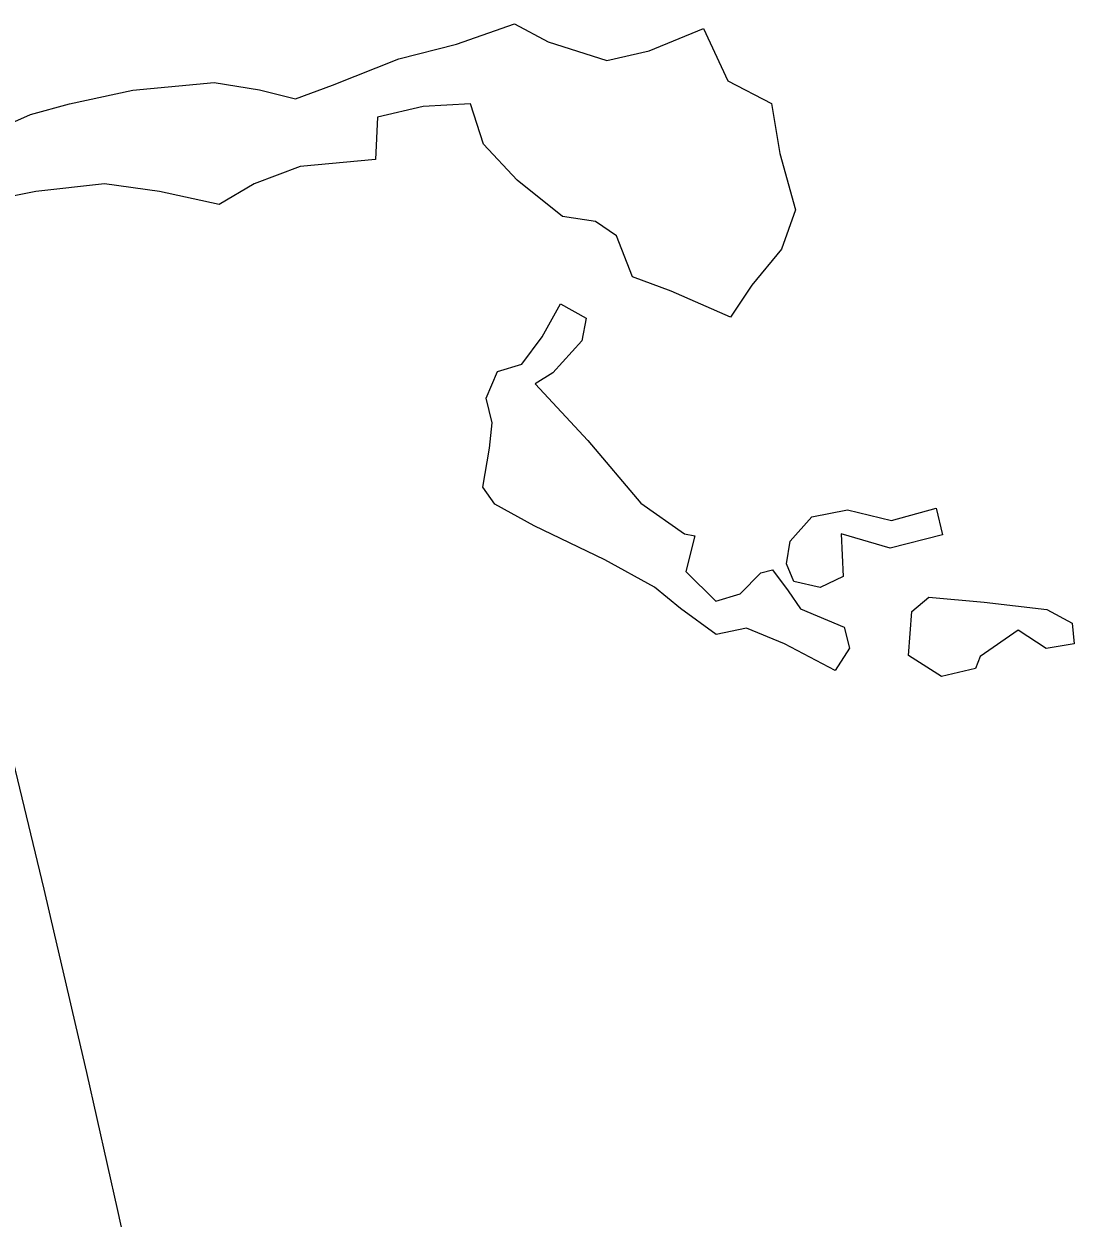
# Model space of a CAD drawing. Extents: x 3040896 to 3051146, y 687568 to 732976.
# Drawn here: x 3043839 to 3043972.6, y 723962.8 to 724114.6 of the extents above; entities that cross this region are included whole.
import ezdxf

# ---------------------------------------------------------------- set-up
doc = ezdxf.new("R2010")
doc.units = 0
for name, color, linetype in [('Exist Horizontal Alignment', 7, 'Continuous'), ('Exist Other Culture Area Outline', 7, 'Continuous'), ('Exist Right of Way Line', 7, 'Continuous')]:
    doc.layers.add(name, color=color, linetype=linetype)

msp = doc.modelspace()

# ---------------------------------------------------------------- linework, layer by layer
at = {"layer": 'Exist Horizontal Alignment'}
msp.add_arc((3041005.18, 723332.08), 2865.07, 359.82749, 14.86726, dxfattribs=at)
at = {"layer": 'Exist Other Culture Area Outline'}
for points in [[(3043878.27, 724106.8), (3043886.74, 724110.15), (3043894.05, 724112), (3043901.43, 724114.58), (3043905.7, 724112.31), (3043913.18, 724109.91), (3043918.55, 724111.16), (3043925.47, 724114), (3043928.57, 724107.34), (3043934.11, 724104.47), (3043935.15, 724098.09), (3043937.14, 724090.96), (3043935.38, 724085.94), (3043931.6, 724081.35), (3043928.9, 724077.29), (3043921.37, 724080.59), (3043916.44, 724082.43), (3043914.41, 724087.63), (3043911.72, 724089.47), (3043907.55, 724090.09), (3043901.77, 724094.71), (3043897.47, 724099.28), (3043895.85, 724104.43), (3043889.81, 724104.06), (3043883.99, 724102.71), (3043883.75, 724097.34), (3043874.17, 724096.46), (3043868.35, 724094.25), (3043863.9, 724091.62), (3043856.31, 724093.26), (3043849.28, 724094.26), (3043840.55, 724093.29), (3043829.85, 724091.16)], [(3043878.27, 724106.8), (3043886.74, 724110.15), (3043894.05, 724112), (3043901.43, 724114.58), (3043905.7, 724112.31), (3043913.18, 724109.91), (3043918.55, 724111.16), (3043925.47, 724114), (3043928.57, 724107.34), (3043934.11, 724104.47), (3043935.15, 724098.09), (3043937.14, 724090.96), (3043935.38, 724085.94), (3043931.6, 724081.35), (3043928.9, 724077.29), (3043921.37, 724080.59), (3043916.44, 724082.43), (3043914.41, 724087.63), (3043911.72, 724089.47), (3043907.55, 724090.09), (3043901.77, 724094.71), (3043897.47, 724099.28), (3043895.85, 724104.43), (3043889.81, 724104.06), (3043883.99, 724102.71), (3043883.75, 724097.34), (3043874.17, 724096.46), (3043868.35, 724094.25), (3043863.9, 724091.62), (3043856.31, 724093.26), (3043849.28, 724094.26), (3043840.55, 724093.29), (3043829.85, 724091.16)], [(3043829.46, 724098.46), (3043839.9, 724103.07), (3043844.85, 724104.42), (3043852.92, 724106.17), (3043863.24, 724107.14), (3043868.99, 724106.19), (3043873.57, 724105.04), (3043878.27, 724106.8)], [(3043829.46, 724098.46), (3043839.9, 724103.07), (3043844.85, 724104.42), (3043852.92, 724106.17), (3043863.24, 724107.14), (3043868.99, 724106.19), (3043873.57, 724105.04), (3043878.27, 724106.8)], [(3043904.05, 724068.82), (3043910.75, 724061.63), (3043917.49, 724053.68), (3043923.05, 724049.77), (3043924.38, 724049.51), (3043923.23, 724044.96), (3043927.02, 724041.22), (3043930.14, 724042.12), (3043932.77, 724044.8), (3043934.25, 724045.17), (3043936.24, 724042.5), (3043937.79, 724040.22), (3043943.34, 724037.9), (3043944.03, 724035.25), (3043942.22, 724032.4), (3043935.74, 724035.77), (3043930.91, 724037.77), (3043927.09, 724036.96), (3043922.54, 724040.29), (3043919.24, 724043), (3043912.91, 724046.47), (3043903.91, 724050.77), (3043898.91, 724053.54), (3043897.41, 724055.69), (3043898.24, 724060.65), (3043898.6, 724063.85), (3043897.82, 724067.02), (3043899.27, 724070.38), (3043902.38, 724071.33), (3043904.95, 724074.82), (3043907.28, 724079.01), (3043910.54, 724077.16), (3043909.98, 724074.3), (3043906.31, 724070.22), (3043904.05, 724068.82)], [(3043904.05, 724068.82), (3043910.75, 724061.63), (3043917.49, 724053.68), (3043923.05, 724049.77), (3043924.38, 724049.51), (3043923.23, 724044.96), (3043927.02, 724041.22), (3043930.14, 724042.12), (3043932.77, 724044.8), (3043934.25, 724045.17), (3043936.24, 724042.5), (3043937.79, 724040.22), (3043943.34, 724037.9), (3043944.03, 724035.25), (3043942.22, 724032.4), (3043935.74, 724035.77), (3043930.91, 724037.77), (3043927.09, 724036.96), (3043922.54, 724040.29), (3043919.24, 724043), (3043912.91, 724046.47), (3043903.91, 724050.77), (3043898.91, 724053.54), (3043897.41, 724055.69), (3043898.24, 724060.65), (3043898.6, 724063.85), (3043897.82, 724067.02), (3043899.27, 724070.38), (3043902.38, 724071.33), (3043904.95, 724074.82), (3043907.28, 724079.01), (3043910.54, 724077.16), (3043909.98, 724074.3), (3043906.31, 724070.22), (3043904.05, 724068.82)], [(3043936, 724045.95), (3043936.47, 724048.83), (3043939.25, 724051.94), (3043943.77, 724052.81), (3043949.37, 724051.44), (3043955.04, 724053.03), (3043955.86, 724049.63), (3043949.19, 724047.96), (3043942.97, 724049.76), (3043943.22, 724044.32), (3043940.3, 724042.93), (3043936.96, 724043.71), (3043936, 724045.95)], [(3043936, 724045.95), (3043936.47, 724048.83), (3043939.25, 724051.94), (3043943.77, 724052.81), (3043949.37, 724051.44), (3043955.04, 724053.03), (3043955.86, 724049.63), (3043949.19, 724047.96), (3043942.97, 724049.76), (3043943.22, 724044.32), (3043940.3, 724042.93), (3043936.96, 724043.71), (3043936, 724045.95)], [(3043960.03, 724032.65), (3043955.72, 724031.61), (3043951.54, 724034.29), (3043951.97, 724039.91), (3043954.12, 724041.73), (3043961.15, 724041.06), (3043969.13, 724040.16), (3043972.34, 724038.39), (3043972.58, 724035.77), (3043969.04, 724035.21), (3043965.45, 724037.54), (3043960.65, 724034.19), (3043960.03, 724032.65)], [(3043960.03, 724032.65), (3043955.72, 724031.61), (3043951.54, 724034.29), (3043951.97, 724039.91), (3043954.12, 724041.73), (3043961.15, 724041.06), (3043969.13, 724040.16), (3043972.34, 724038.39), (3043972.58, 724035.77), (3043969.04, 724035.21), (3043965.45, 724037.54), (3043960.65, 724034.19), (3043960.03, 724032.65)]]:
    msp.add_lwpolyline(points, dxfattribs=at)
at = {"layer": 'Exist Right of Way Line'}
msp.add_arc((3041005.18, 723332.08), 2915.07, 359.82749, 14.86726, dxfattribs=at)

doc.saveas('drawing.dxf')
